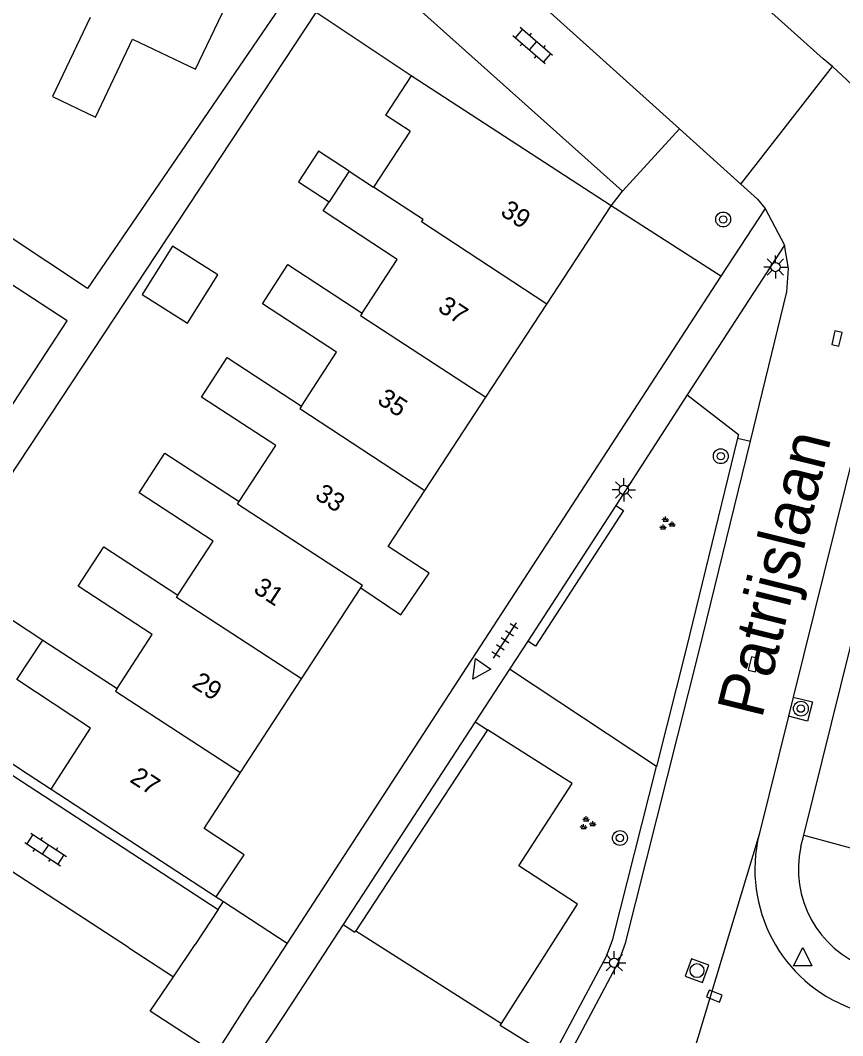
# Model space of a CAD drawing. Extents: x 136000 to 141000, y 400494 to 402006.
# Drawn here: x 137797.3 to 137841.5, y 401698.1 to 401752.7 of the extents above; entities that cross this region are included whole.
import ezdxf

# ---------------------------------------------------------------- set-up
doc = ezdxf.new("R2010")
doc.units = 0
for name, color, linetype in [('gg-afsc-erfafscheiding', 7, 'Continuous'), ('gg-afsc-muur', 7, 'Continuous'), ('gg-anno-huisnummerreeks BGT', 7, 'Continuous'), ('gg-anno-openbare ruimte label', 7, 'Continuous'), ('gg-bbg-gedigitaliseerde bebouwing', 7, 'Continuous'), ('gg-bbg-gedigitaliseerde bijgebouw', 7, 'Continuous'), ('gg-bbg-hoofdgebouw', 7, 'Continuous'), ('gg-bbg-luifel en loopbrug', 7, 'Continuous'), ('gg-bbg-overig bouwwerk', 7, 'Continuous'), ('gg-bbg-tussenscheiding', 7, 'Continuous'), ('gg-knt-verharding', 7, 'Continuous'), ('gg-knt-verharding nz', 7, 'Continuous'), ('gt-grn-groengrens', 7, 'Continuous'), ('gt-grn-weggrens', 7, 'Continuous'), ('gt-symb-boom', 7, 'Continuous'), ('gt-symb-groenvak', 7, 'Continuous'), ('gt-symb-klinker verharding', 7, 'Continuous'), ('gt-symb-kolk', 7, 'Continuous'), ('gt-symb-lichtmast', 7, 'Continuous'), ('gt-symb-rioolschacht', 7, 'Continuous'), ('gt-symb-tegel verharding', 7, 'Continuous'), ('gt-symb-waterafsluiter', 7, 'Continuous')]:
    doc.layers.add(name, color=color, linetype=linetype)

# ---------------------------------------------------------------- blocks, each defined once
blk = doc.blocks.new('gt0-KL1')
at = {"layer": 'gt-symb-klinker verharding'}
for p, q in [((-1.15, 0.3), (1.15, 0.3)), ((-1, -0.3), (-1, 0.3)), ((-0.5, 0.3), (-0.5, 0.45)), ((0, -0.3), (0, 0.3)), ((0.5, 0.3), (0.5, 0.45)), ((1, -0.3), (1, 0.3)), ((-1.15, -0.3), (1.15, -0.3)), ((-0.5, -0.45), (-0.5, -0.3)), ((0.5, -0.45), (0.5, -0.3))]:
    blk.add_line(p, q, dxfattribs=at)
blk = doc.blocks.new('gt0-BOOM')
at = {"layer": 'gt-symb-boom'}
for radius in [0.4, 0.2]:
    blk.add_circle((0, 0), radius, dxfattribs=at)
blk = doc.blocks.new('gt0-KOLK')
at = {"layer": 'gt-symb-kolk'}
blk.add_lwpolyline([(0, 0), (0.375, 0), (0.375, 0.4), (-0.375, 0.4), (-0.375, 0), (0, 0)], dxfattribs=at)
blk = doc.blocks.new('gt0-LMAST')
at = {"layer": 'gt-symb-lichtmast'}
for p, q in [((-0.005, 0.246), (-0.005, 0.621)), ((-0.182, 0.173), (-0.447, 0.438)), ((0.172, 0.173), (0.437, 0.438)), ((-0.255, -0.004), (-0.63, -0.004)), ((-0.182, -0.181), (-0.447, -0.446)), ((-0.005, -0.254), (-0.005, -0.629)), ((0.437, -0.446), (0.172, -0.181)), ((0.245, -0.004), (0.62, -0.004))]:
    blk.add_line(p, q, dxfattribs=at)
blk.add_circle((-0.005, -0.004), 0.25, dxfattribs=at)
blk = doc.blocks.new('gt0-GRVAK')
at = {"layer": 'gt-symb-groenvak'}
for p, q in [((-0.11, 0.189), (-0.228, 0.24)), ((-0.182, 0.153), (0.088, 0.153)), ((-0.091, 0.211), (-0.156, 0.322)), ((-0.047, 0.214), (-0.047, 0.393)), ((-0.004, 0.211), (0.061, 0.322)), ((0.015, 0.189), (0.133, 0.24)), ((0.262, -0.052), (0.197, 0.059)), ((0.305, -0.049), (0.305, 0.13)), ((0.349, -0.052), (0.414, 0.059)), ((-0.245, -0.228), (-0.363, -0.177)), ((-0.318, -0.264), (-0.047, -0.264)), ((-0.226, -0.206), (-0.291, -0.095)), ((-0.183, -0.203), (-0.183, -0.024)), ((-0.139, -0.206), (-0.074, -0.095)), ((-0.12, -0.228), (-0.002, -0.177)), ((0.243, -0.074), (0.125, -0.023)), ((0.17, -0.11), (0.441, -0.11)), ((0.368, -0.074), (0.486, -0.023))]:
    blk.add_line(p, q, dxfattribs=at)
blk = doc.blocks.new('gt0-WAFSL')
at = {"layer": 'gt-symb-waterafsluiter'}
for p, q in [((-0.5, -0.333), (0, 0.667)), ((0, 0.667), (0.5, -0.333)), ((0.5, -0.333), (-0.5, -0.333))]:
    blk.add_line(p, q, dxfattribs=at)
blk = doc.blocks.new('gt0-TEG1')
at = {"layer": 'gt-symb-tegel verharding'}
for p, q in [((-1.125, 0), (1.125, 0)), ((-0.9, -0.25), (-0.9, 0.25)), ((-0.45, -0.25), (-0.45, 0.25)), ((0, -0.25), (0, 0.25)), ((0.45, -0.25), (0.45, 0.25)), ((0.9, -0.25), (0.9, 0.25))]:
    blk.add_line(p, q, dxfattribs=at)
blk = doc.blocks.new('gt0-RS')
at = {"layer": 'gt-symb-rioolschacht'}
blk.add_lwpolyline([(-0.5, -0.5), (0.5, -0.5), (0.5, 0.5), (-0.5, 0.5)], close=True, dxfattribs=at)
blk.add_circle((0, 0), 0.375, dxfattribs=at)

msp = doc.modelspace()

# ---------------------------------------------------------------- linework, layer by layer
at = {"layer": 'gg-afsc-erfafscheiding'}
for p, q in [((137790.747, 401719.144), (137813.187, 401753.157)), ((137818.31, 401749.75), (137813.187, 401753.157)), ((137834.963, 401738.956), (137829.06, 401742.75)), ((137791.64, 401716.114), (137797.279, 401712.437)), ((137839.424, 401708.881), (137842.33, 401708.09))]:
    msp.add_line(p, q, dxfattribs=at)
for points in [[(137811.705, 401754.142), (137800.889, 401738.305), (137785.55, 401748.474), (137779.929, 401751.307), (137774.345, 401753.371), (137752.309, 401759.837), (137751.979, 401760.479), (137760.221, 401785.169)], [(137789.112, 401720.207), (137799.793, 401736.553), (137784.157, 401746.769), (137777.66, 401750.03), (137766.125, 401753.85), (137748.493, 401758.699), (137749.088, 401760.026)]]:
    msp.add_lwpolyline(points, dxfattribs=at)
at = {"layer": 'gg-afsc-muur'}
msp.add_line((137797.279, 401712.437), (137798.94, 401711.36), dxfattribs=at)
at = {"layer": 'gg-bbg-gedigitaliseerde bebouwing'}
for p, q in [((137818.248, 401746.76), (137816.924, 401747.623)), ((137818.248, 401746.76), (137816.283, 401743.747)), ((137814.958, 401744.611), (137813.882, 401742.962)), ((137814.958, 401744.611), (137816.283, 401743.747)), ((137798.49, 401719.37), (137802.482, 401716.766))]:
    msp.add_line(p, q, dxfattribs=at)
for points in [[(137801.025, 401752.877), (137799, 401748.626), (137801.32, 401747.521), (137803.316, 401751.713), (137806.694, 401750.104), (137809.371, 401755.695)], [(137815.668, 401736.977), (137817.552, 401739.864), (137813.56, 401742.469), (137813.882, 401742.962)], [(137812.403, 401731.972), (137814.292, 401734.868), (137810.3, 401737.472), (137811.676, 401739.581), (137815.668, 401736.977)], [(137809.045, 401726.825), (137811.016, 401729.847), (137807.024, 401732.451), (137808.411, 401734.577), (137812.403, 401731.972)], [(137805.758, 401721.787), (137807.658, 401724.7), (137803.666, 401727.304), (137805.053, 401729.43), (137809.045, 401726.825)], [(137802.482, 401716.766), (137804.377, 401719.67), (137800.385, 401722.274), (137801.766, 401724.391), (137805.758, 401721.787)]]:
    msp.add_lwpolyline(points, dxfattribs=at)
at = {"layer": 'gg-bbg-gedigitaliseerde bijgebouw'}
msp.add_line((137796.809, 401720.476), (137798.49, 401719.37), dxfattribs=at)
at = {"layer": 'gg-bbg-hoofdgebouw'}
for p, q in [((137818.31, 401749.75), (137816.924, 401747.623)), ((137829.06, 401742.75), (137818.31, 401749.75)), ((137825.595, 401737.453), (137829.06, 401742.75)), ((137822.321, 401732.447), (137825.595, 401737.453)), ((137819.041, 401727.433), (137822.321, 401732.447)), ((137812.411, 401717.297), (137815.6, 401722.19)), ((137809.124, 401712.253), (137812.411, 401717.297)), ((137798.94, 401711.36), (137807.82, 401705.56))]:
    msp.add_line(p, q, dxfattribs=at)
for points in [[(137815.6, 401722.19), (137817.74, 401720.73), (137819.27, 401722.97), (137817.07, 401724.42), (137819.041, 401727.433)], [(137798.94, 401711.36), (137801.06, 401714.63), (137797.08, 401717.25)], [(137807.82, 401705.56), (137809.31, 401707.82), (137807.16, 401709.24), (137809.124, 401712.253)]]:
    msp.add_lwpolyline(points, dxfattribs=at)
at = {"layer": 'gg-bbg-luifel en loopbrug'}
msp.add_lwpolyline([(137814.958, 401744.611), (137813.309, 401745.687), (137812.233, 401744.038), (137813.882, 401742.962)], dxfattribs=at)
at = {"layer": 'gg-bbg-overig bouwwerk'}
msp.add_lwpolyline([(137803.83, 401737.978), (137806.272, 401736.44), (137807.905, 401739.032), (137805.462, 401740.57), (137803.83, 401737.978)], dxfattribs=at)
at = {"layer": 'gg-bbg-tussenscheiding'}
msp.add_line((137797.08, 401717.25), (137798.49, 401719.37), dxfattribs=at)
for points in [[(137825.595, 401737.453), (137818.866, 401741.879), (137818.95, 401742.007), (137816.283, 401743.747)], [(137815.668, 401736.977), (137815.584, 401736.848), (137822.321, 401732.447)], [(137812.403, 401731.972), (137812.316, 401731.839), (137819.041, 401727.433)], [(137815.6, 401722.19), (137815.692, 401722.314), (137808.963, 401726.699), (137809.045, 401726.825)], [(137812.411, 401717.297), (137805.676, 401721.661), (137805.758, 401721.787)], [(137802.482, 401716.766), (137802.394, 401716.632), (137809.124, 401712.253)]]:
    msp.add_lwpolyline(points, dxfattribs=at)
at = {"layer": 'gg-knt-verharding'}
for p, q in [((137829.669, 401743.53), (137816.17, 401755.615)), ((137841.246, 401749.998), (137840.962, 401750.236)), ((137832.736, 401746.888), (137829.669, 401743.53)), ((137832.736, 401746.888), (137836.036, 401743.915)), ((137837.34, 401742.61), (137834.963, 401738.956)), ((137837.34, 401742.61), (137838.38, 401740.63)), ((137838.38, 401740.63), (137833.158, 401732.571)), ((137834.963, 401738.956), (137811.627, 401703.073)), ((137833.158, 401732.571), (137829.306, 401726.626)), ((137833.785, 401718.726), (137836.556, 401730.077)), ((137829.306, 401726.626), (137824.576, 401719.325)), ((137824.576, 401719.325), (137823.59, 401717.81)), ((137823.59, 401717.81), (137821.745, 401714.978)), ((137791.353, 401715.674), (137807.92, 401704.88)), ((137821.745, 401714.978), (137814.638, 401704.063)), ((137822.402, 401714.55), (137815.327, 401703.733)), ((137821.745, 401714.978), (137822.402, 401714.55)), ((137839.269, 401708.258), (137839.424, 401708.881)), ((137807.92, 401704.88), (137806.684, 401702.997)), ((137814.638, 401704.063), (137811.492, 401699.232)), ((137811.627, 401703.073), (137809.752, 401700.178)), ((137805.508, 401701.253), (137806.684, 401702.997)), ((137807.788, 401697.112), (137809.752, 401700.178)), ((137811.492, 401699.232), (137809.804, 401696.677))]:
    msp.add_line(p, q, dxfattribs=at)
for points in [[(137840.962, 401750.236), (137840.473, 401750.648), (137837.19, 401753.606)], [(137836.036, 401743.915), (137836.93, 401743.11), (137837.34, 401742.61)], [(137836.556, 401730.077), (137838.52, 401738.12), (137838.6, 401739.38), (137838.38, 401740.63)], [(137839.424, 401708.881), (137846.39, 401736.97), (137846.448, 401738.588)], [(137825.718, 401695.029), (137829.467, 401702.072), (137829.83, 401703.066), (137833.785, 401718.726)], [(137838.849, 401716.306), (137839.886, 401716.055), (137839.63, 401715.02), (137838.595, 401715.278)], [(137823.157, 401698.735), (137827.25, 401705.171), (137824.087, 401707.218), (137826.959, 401711.649), (137822.402, 401714.55)], [(137814.638, 401704.063), (137815.27, 401703.652), (137815.327, 401703.733)], [(137807.788, 401697.112), (137804.26, 401699.409), (137805.508, 401701.253)], [(137825.88, 401696.886), (137823.09, 401698.626), (137823.157, 401698.735)]]:
    msp.add_lwpolyline(points, dxfattribs=at)
for centre, radius, start, end in [((137830.754, 401738.321), 15.698, 8.6646, 48.0594), ((137844.784, 401707.046), 5.647, 167.6091, 249.5364)]:
    msp.add_arc(centre, radius, start, end, dxfattribs=at)
at = {"layer": 'gg-knt-verharding nz'}
for p, q in [((137819.243, 401759.044), (137832.736, 401746.888)), ((137844.486, 401739.072), (137838.849, 401716.306)), ((137838.849, 401716.306), (137838.595, 401715.278)), ((137838.595, 401715.278), (137837.02, 401708.918)), ((137803.092, 401702.829), (137788.979, 401712.024)), ((137815.327, 401703.733), (137823.157, 401698.735)), ((137803.092, 401702.829), (137805.508, 401701.253))]:
    msp.add_line(p, q, dxfattribs=at)
msp.add_arc((137844.764, 401707.028), 7.971, 166.2836, 249.6599, dxfattribs=at)
at = {"layer": 'gt-grn-groengrens'}
for p, q in [((137829.06, 401742.75), (137829.669, 401743.53)), ((137835.863, 401730.246), (137836.556, 401730.077)), ((137831.503, 401712.577), (137823.59, 401717.81)), ((137807.82, 401705.56), (137808.201, 401705.311)), ((137807.92, 401704.88), (137808.201, 401705.311)), ((137808.201, 401705.311), (137811.627, 401703.073))]:
    msp.add_line(p, q, dxfattribs=at)
for points in [[(137833.158, 401732.571), (137835.908, 401730.434), (137835.863, 401730.246)], [(137835.863, 401730.246), (137833.093, 401718.9), (137831.503, 401712.577)], [(137829.306, 401726.626), (137829.726, 401726.354), (137824.996, 401719.053), (137824.576, 401719.325)], [(137825.88, 401696.886), (137828.813, 401702.364), (137829.147, 401703.277), (137831.503, 401712.577)]]:
    msp.add_lwpolyline(points, dxfattribs=at)
at = {"layer": 'gt-grn-weggrens'}
for p, q in [((137836.036, 401743.915), (137840.962, 401750.236)), ((137837.02, 401708.918), (137832.81, 401694.911))]:
    msp.add_line(p, q, dxfattribs=at)

# ---------------------------------------------------------------- block references
at = {"layer": 'gt-symb-boom'}
for p in [(137835.087, 401742.011), (137834.96, 401729.272), (137839.268, 401715.687), (137829.532, 401708.724)]:
    msp.add_blockref('gt0-BOOM', p, dxfattribs=at)
at = {"layer": 'gt-symb-groenvak'}
for p in [(137832.037, 401725.626), (137827.764, 401709.501)]:
    msp.add_blockref('gt0-GRVAK', p, dxfattribs=at)
at = {"layer": 'gt-symb-klinker verharding'}
for p, rotation in [((137824.843, 401751.365), 138.9326436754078), ((137798.637, 401708.109), -33.16559930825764)]:
    msp.add_blockref('gt0-KL1', p, dxfattribs=dict(at, rotation=rotation))
at = {"layer": 'gt-symb-kolk'}
for p, rotation in [((137841.405, 401735.555), 76.64465903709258), ((137836.907, 401718.025), 76.64465903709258), ((137834.536, 401700.032), -21.226768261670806)]:
    msp.add_blockref('gt0-KOLK', p, dxfattribs=dict(at, rotation=rotation))
at = {"layer": 'gt-symb-lichtmast'}
for p in [(137837.904, 401739.456), (137829.742, 401727.46), (137829.232, 401702.015)]:
    msp.add_blockref('gt0-LMAST', p, dxfattribs=at)
at = {"layer": 'gt-symb-rioolschacht', "rotation": -19.992893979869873}
msp.add_blockref('gt0-RS', (137833.679, 401701.587), dxfattribs=at)
at = {"layer": 'gt-symb-tegel verharding', "rotation": 56.961715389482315}
msp.add_blockref('gt0-TEG1', (137823.347, 401719.354), dxfattribs=at)
at = {"layer": 'gt-symb-waterafsluiter', "rotation": 145.67439803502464}
msp.add_blockref('gt0-WAFSL', (137821.993, 401717.825), dxfattribs=at)
at = {"layer": 'gt-symb-waterafsluiter'}
msp.add_blockref('gt0-WAFSL', (137839.366, 401702.172), dxfattribs=at)

# ---------------------------------------------------------------- texts
at = {"layer": 'gg-anno-huisnummerreeks BGT'}
for s, rotation, p in [('39', 326.8, (137823.046, 401742.282)), ('37', 326.8, (137819.675, 401737.127)), ('35', 326.8, (137816.42, 401732.151)), ('33', 326.8, (137813.065, 401727.024)), ('31', 326.9, (137809.761, 401721.979)), ('29', 326.9, (137806.445, 401716.891)), ('27', 326.9, (137803.112, 401711.778))]:
    msp.add_text(s, height=1, rotation=rotation, dxfattribs=at).set_placement(p)
at = {"layer": 'gg-anno-openbare ruimte label'}
msp.add_text('Patrijslaan', height=2.5, rotation=76.1, dxfattribs=at).set_placement((137837.163, 401715.094))

doc.saveas('drawing.dxf')
